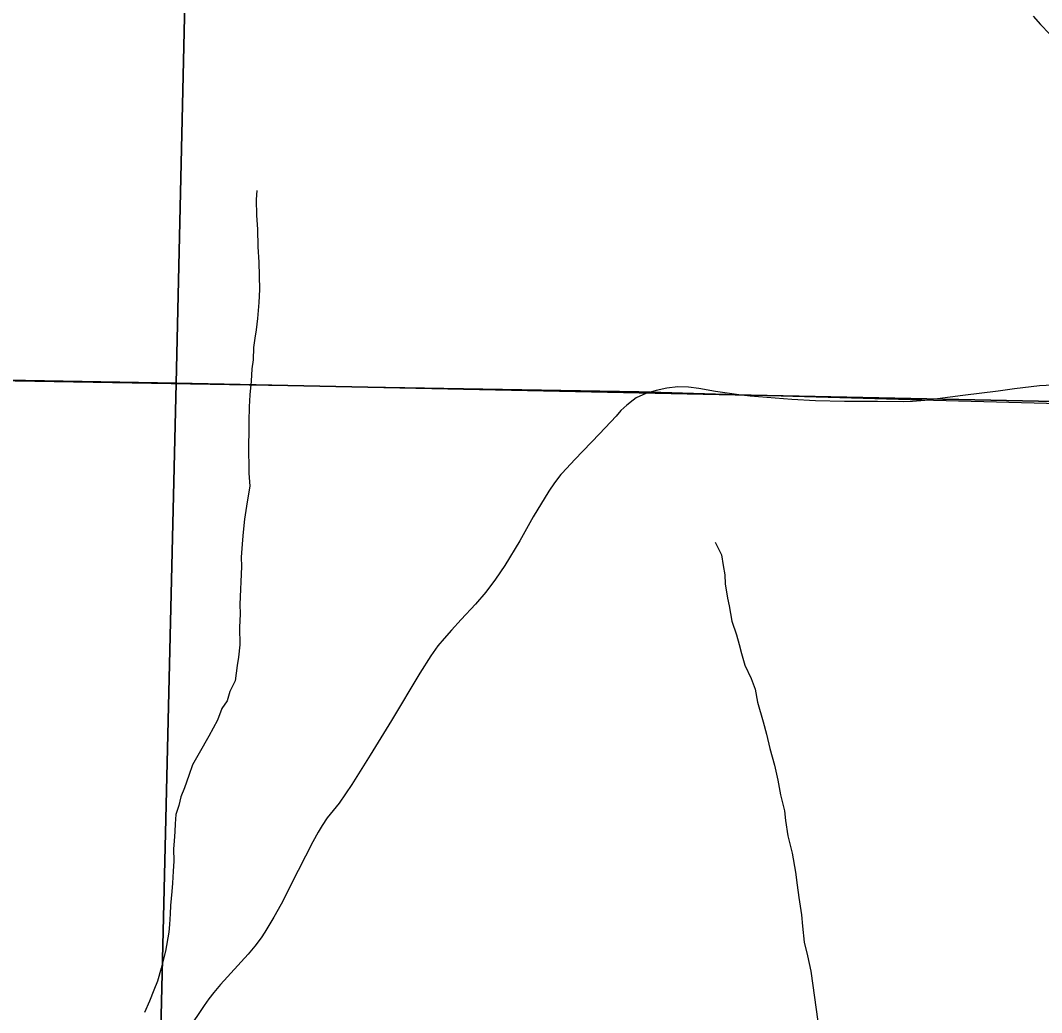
# Model space of a CAD drawing. Extents: x -7.9 to 76.1, y 0 to 22.
# Drawn here: x 4.333 to 4.842, y 17.931 to 18.425 of the extents above; entities that cross this region are included whole.
import ezdxf

# ---------------------------------------------------------------- set-up
doc = ezdxf.new("R2010")
doc.units = 0
for name, color, linetype in [('DV_X_Township_Line', 7, 'Continuous'), ('GM_X_Minor_River', 7, 'Continuous'), ('GM_X_Section', 7, 'Continuous'), ('GM_X_Township_Road', 7, 'Continuous')]:
    doc.layers.add(name, color=color, linetype=linetype)

msp = doc.modelspace()

# ---------------------------------------------------------------- linework, layer by layer
at = {"layer": 'DV_X_Township_Line'}
msp.add_lwpolyline([(5.3187, 14.1), (5.3187, 14.1), (5.33084, 14.5457), (5.34685, 15.15275), (5.34916, 15.24884), (5.34964, 15.26901), (5.3835, 16.83685), (5.40441, 17.61727), (5.42374, 18.23558), (4.96311, 18.23087), (4.78779, 18.23555), (4.71198, 18.23758), (4.64103, 18.23977), (3.91307, 18.25221), (2.81357, 18.27407), (2.77472, 18.27395), (2.7625, 18.27421), (2.75822, 18.27426), (2.1, 18.28619)], dxfattribs=at)
at = {"layer": 'GM_X_Minor_River'}
for points in [[(4.45093, 18.34005), (4.45063, 18.33549), (4.45077, 18.32753), (4.45127, 18.32071), (4.45142, 18.31199), (4.45193, 18.30441), (4.45217, 18.29076), (4.45191, 18.28431), (4.45129, 18.27633), (4.45063, 18.27063), (4.44995, 18.26645), (4.44927, 18.26188), (4.449, 18.25581), (4.44832, 18.25125), (4.44805, 18.24517), (4.44741, 18.23833), (4.44714, 18.23226), (4.44689, 18.22505), (4.44698, 18.21973), (4.44671, 18.21366), (4.44696, 18.19925), (4.44745, 18.19281), (4.44642, 18.1871), (4.44573, 18.18292), (4.44471, 18.17645), (4.44407, 18.16999), (4.44376, 18.16619), (4.44315, 18.15745), (4.44323, 18.1529), (4.44243, 18.13392), (4.44251, 18.12937), (4.44225, 18.12254), (4.4424, 18.11381), (4.44175, 18.10773), (4.44107, 18.10355), (4.44007, 18.09594), (4.43751, 18.09058), (4.43608, 18.08601), (4.4335, 18.08216), (4.43133, 18.07644), (4.42693, 18.06839), (4.42216, 18.05996), (4.41885, 18.05421), (4.41705, 18.04887), (4.41489, 18.04276), (4.41308, 18.03817), (4.41202, 18.03398), (4.41059, 18.0294), (4.41029, 18.02484), (4.40998, 18.02104), (4.40968, 18.0161), (4.40937, 18.0123), (4.40948, 18.00624), (4.40919, 18.0013), (4.40891, 17.99522), (4.40861, 17.99104), (4.40797, 17.9842), (4.40767, 17.98002), (4.40738, 17.97471), (4.40707, 17.97091), (4.40535, 17.96139), (4.40322, 17.953), (4.40145, 17.94652), (4.39963, 17.94194), (4.39746, 17.93658), (4.39491, 17.93085)], [(4.67914, 18.16503), (4.68227, 18.15864), (4.68312, 18.15334), (4.68396, 18.1488), (4.68404, 18.14426), (4.6853, 18.13707), (4.68612, 18.13329), (4.68739, 18.12573), (4.68978, 18.11894), (4.691, 18.11403), (4.69222, 18.1095), (4.69383, 18.10383), (4.69698, 18.09706), (4.69896, 18.09178), (4.70021, 18.08536), (4.70303, 18.07554), (4.70465, 18.0695), (4.70629, 18.06232), (4.7087, 18.05401), (4.71035, 18.04645), (4.71161, 18.03927), (4.71364, 18.03134), (4.71411, 18.02641), (4.71537, 18.01884), (4.71742, 18.01016), (4.7191, 18.0007), (4.71997, 17.99426), (4.72083, 17.98821), (4.72212, 17.9795), (4.7226, 17.97382), (4.7235, 17.96587), (4.72513, 17.95907), (4.72678, 17.95151), (4.73111, 17.92047)]]:
    msp.add_lwpolyline(points, dxfattribs=at)
at = {"layer": 'GM_X_Section'}
for points in [[(3.41682, 19.27112), (4.43356, 19.25029), (4.41066, 18.24415), (3.38904, 18.26227)], [(4.43356, 19.25029), (5.44656, 19.23944), (5.42161, 18.23625), (5.42068, 18.22297), (4.41066, 18.24415)], [(3.38904, 18.26227), (4.41066, 18.24415), (4.39092, 17.41163), (3.3681, 17.4339)], [(4.41066, 18.24415), (5.42068, 18.22297), (5.3971, 17.39528), (4.39092, 17.41163)]]:
    msp.add_lwpolyline(points, close=True, dxfattribs=at)
at = {"layer": 'GM_X_Township_Road'}
for points in [[(4.83748, 18.42673), (4.84118, 18.42263), (4.84562, 18.41794)], [(4.71723, 18.23598), (4.69651, 18.23764), (4.69093, 18.23825), (4.6792, 18.23992), (4.67102, 18.24143), (4.6659, 18.24217), (4.66051, 18.24228), (4.65511, 18.24163), (4.64972, 18.24045), (4.64454, 18.23904), (4.63978, 18.23677)], [(4.85054, 18.24332), (4.84057, 18.24277), (4.82816, 18.24127), (4.81999, 18.24021), (4.80246, 18.23795), (4.78344, 18.23546), (4.77731, 18.235), (4.77304, 18.23485)], [(4.63978, 18.23677), (4.6383, 18.23572), (4.63516, 18.23322), (4.63221, 18.23044), (4.62977, 18.22765), (4.62156, 18.21891), (4.60924, 18.20618), (4.60287, 18.19929), (4.6023, 18.19867), (4.59916, 18.19457), (4.59635, 18.19032), (4.58855, 18.17755), (4.58177, 18.16565), (4.57438, 18.15336), (4.56978, 18.14651), (4.56487, 18.14018), (4.55972, 18.13409), (4.5527, 18.12646), (4.54777, 18.12111), (4.5441, 18.11702), (4.54098, 18.11334), (4.53745, 18.10838), (4.53208, 18.09983), (4.51787, 18.07621), (4.50727, 18.05899), (4.49817, 18.04432), (4.49186, 18.03513), (4.48599, 18.02775), (4.48341, 18.02395), (4.48139, 18.0207), (4.47874, 18.0158), (4.4715, 18.00155), (4.46303, 17.98488), (4.45941, 17.97835), (4.45494, 17.97093), (4.45305, 17.96808), (4.44993, 17.96389), (4.4466, 17.95989), (4.4328, 17.94482), (4.42941, 17.94079), (4.42707, 17.93775), (4.42471, 17.93441), (4.40811, 17.90973)], [(4.77304, 18.23485), (4.75999, 18.23498), (4.74346, 18.23492), (4.72913, 18.23534), (4.71723, 18.23598)]]:
    msp.add_lwpolyline(points, dxfattribs=at)

doc.saveas('drawing.dxf')
